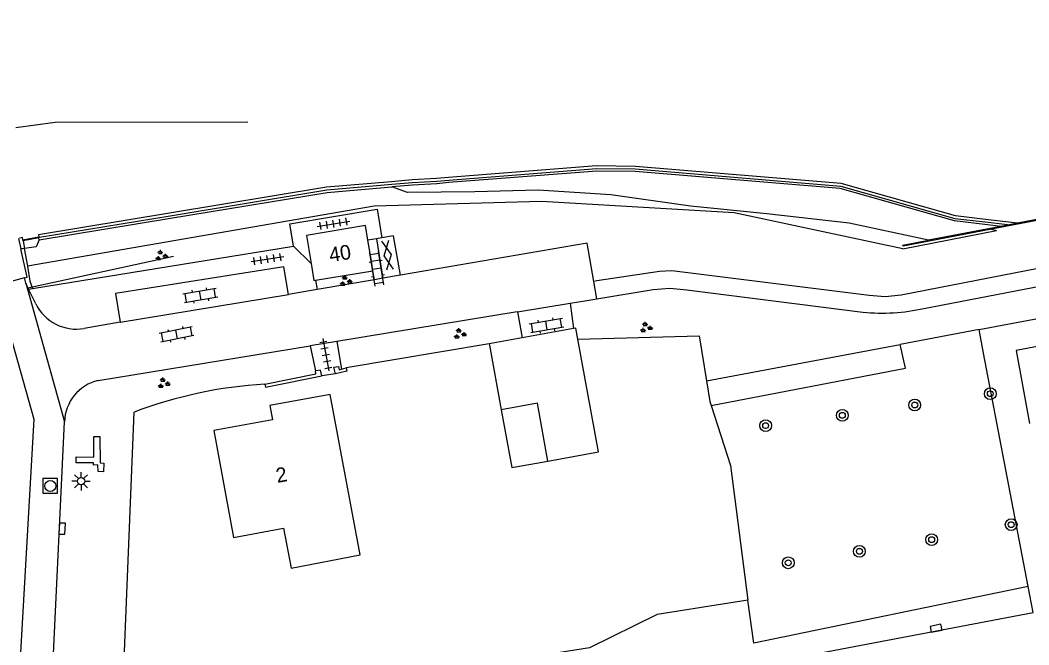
# Model space of a CAD drawing. Extents: x 132999 to 136000, y 398499 to 400501.
# Drawn here: x 133482 to 133550.6, y 398806.1 to 398848.7 of the extents above; entities that cross this region are included whole.
import ezdxf

# ---------------------------------------------------------------- set-up
doc = ezdxf.new("R2010")
doc.units = 0
for name, color, linetype in [('gg-afsc-erfafscheiding', 7, 'Continuous'), ('gg-afsc-hekwerk', 7, 'Continuous'), ('gg-afsc-muur', 7, 'Continuous'), ('gg-anno-huisnummerreeks BGT', 7, 'Continuous'), ('gg-bbg-bijgebouw', 7, 'Continuous'), ('gg-bbg-gedigitaliseerde bijgebouw', 7, 'Continuous'), ('gg-bbg-hoofdgebouw', 7, 'Continuous'), ('gg-bbg-luifel en loopbrug', 7, 'Continuous'), ('gg-knt-BGT kruinlijn', 7, 'Continuous'), ('gg-knt-verharding', 7, 'Continuous'), ('gg-knt-verharding nz', 7, 'Continuous'), ('gg-kntw-kademuur', 7, 'Continuous'), ('gg-kwrk-geleidewerk', 7, 'Continuous'), ('gt-grn-groengrens', 7, 'Continuous'), ('gt-grn-vlakafsluiter', 7, 'Continuous'), ('gt-grn-weggrens', 7, 'Continuous'), ('gt-symb-boom', 7, 'Continuous'), ('gt-symb-gesloten verharding', 7, 'Continuous'), ('gt-symb-groenvak', 7, 'Continuous'), ('gt-symb-klinker verharding', 7, 'Continuous'), ('gt-symb-kolk', 7, 'Continuous'), ('gt-symb-lichtmast', 7, 'Continuous'), ('gt-symb-rioolschacht', 7, 'Continuous'), ('gt-symb-tegel verharding', 7, 'Continuous'), ('gx-grn-maaiveld', 7, 'Continuous')]:
    doc.layers.add(name, color=color, linetype=linetype)

# ---------------------------------------------------------------- blocks, each defined once
blk = doc.blocks.new('gt0-TEG1')
at = {"layer": 'gt-symb-tegel verharding'}
for p, q in [((-1.125, 0), (1.125, 0)), ((-0.9, -0.25), (-0.9, 0.25)), ((-0.45, -0.25), (-0.45, 0.25)), ((0, -0.25), (0, 0.25)), ((0.45, -0.25), (0.45, 0.25)), ((0.9, -0.25), (0.9, 0.25))]:
    blk.add_line(p, q, dxfattribs=at)
blk = doc.blocks.new('gt0-GRVAK')
at = {"layer": 'gt-symb-groenvak'}
for p, q in [((-0.11, 0.189), (-0.228, 0.24)), ((-0.182, 0.153), (0.088, 0.153)), ((-0.091, 0.211), (-0.156, 0.322)), ((-0.047, 0.214), (-0.047, 0.393)), ((-0.004, 0.211), (0.061, 0.322)), ((0.015, 0.189), (0.133, 0.24)), ((0.262, -0.052), (0.197, 0.059)), ((0.305, -0.049), (0.305, 0.13)), ((0.349, -0.052), (0.414, 0.059)), ((-0.245, -0.228), (-0.363, -0.177)), ((-0.318, -0.264), (-0.047, -0.264)), ((-0.226, -0.206), (-0.291, -0.095)), ((-0.183, -0.203), (-0.183, -0.024)), ((-0.139, -0.206), (-0.074, -0.095)), ((-0.12, -0.228), (-0.002, -0.177)), ((0.243, -0.074), (0.125, -0.023)), ((0.17, -0.11), (0.441, -0.11)), ((0.368, -0.074), (0.486, -0.023))]:
    blk.add_line(p, q, dxfattribs=at)
blk = doc.blocks.new('gt0-KL1')
at = {"layer": 'gt-symb-klinker verharding'}
for p, q in [((-1.15, 0.3), (1.15, 0.3)), ((-1, -0.3), (-1, 0.3)), ((-0.5, 0.3), (-0.5, 0.45)), ((0, -0.3), (0, 0.3)), ((0.5, 0.3), (0.5, 0.45)), ((1, -0.3), (1, 0.3)), ((-1.15, -0.3), (1.15, -0.3)), ((-0.5, -0.45), (-0.5, -0.3)), ((0.5, -0.45), (0.5, -0.3))]:
    blk.add_line(p, q, dxfattribs=at)
blk = doc.blocks.new('gt0-LMAST')
at = {"layer": 'gt-symb-lichtmast'}
for p, q in [((-0.182, 0.173), (-0.447, 0.438)), ((-0.005, 0.246), (-0.005, 0.621)), ((0.172, 0.173), (0.437, 0.438)), ((-0.255, -0.004), (-0.63, -0.004)), ((-0.182, -0.181), (-0.447, -0.446)), ((-0.005, -0.254), (-0.005, -0.629)), ((0.437, -0.446), (0.172, -0.181)), ((0.245, -0.004), (0.62, -0.004))]:
    blk.add_line(p, q, dxfattribs=at)
blk.add_circle((-0.005, -0.004), 0.25, dxfattribs=at)
blk = doc.blocks.new('gt0-BOOM')
at = {"layer": 'gt-symb-boom'}
for radius in [0.4, 0.2]:
    blk.add_circle((0, 0), radius, dxfattribs=at)
blk = doc.blocks.new('gt0-KOLK')
at = {"layer": 'gt-symb-kolk'}
blk.add_lwpolyline([(0, 0), (0.375, 0), (0.375, 0.4), (-0.375, 0.4), (-0.375, 0), (0, 0)], dxfattribs=at)
blk = doc.blocks.new('gt0-RS')
at = {"layer": 'gt-symb-rioolschacht'}
blk.add_lwpolyline([(-0.5, -0.5), (0.5, -0.5), (0.5, 0.5), (-0.5, 0.5)], close=True, dxfattribs=at)
blk.add_circle((0, 0), 0.375, dxfattribs=at)
blk = doc.blocks.new('gt0-GESVH1')
at = {"layer": 'gt-symb-gesloten verharding'}
for p, q in [((-0.992, -0.261), (0.008, 0.239)), ((0.008, -0.261), (-0.992, 0.239)), ((0.008, 0.239), (1.008, -0.261)), ((1.008, 0.239), (0.008, -0.261))]:
    blk.add_line(p, q, dxfattribs=at)

msp = doc.modelspace()

# ---------------------------------------------------------------- linework, layer by layer
at = {"layer": 'gg-afsc-erfafscheiding'}
msp.add_line((133488.866, 398800.855), (133489.699, 398821.975), dxfattribs=at)
for points in [[(133519.907, 398826.937), (133528.156, 398827.161), (133528.66, 398824.096)], [(133528.66, 398824.096), (133528.89, 398822.699), (133528.981, 398822.412)], [(133528.981, 398822.412), (133530.282, 398818.331), (133531.48, 398809.16)], [(133531.48, 398809.16), (133525.292, 398808.193), (133520.698, 398805.908), (133488.866, 398800.855)]]:
    msp.add_lwpolyline(points, dxfattribs=at)
msp.add_arc((133500.497, 398793.254), 30.684, 93.54427, 110.60392, dxfattribs=at)
at = {"layer": 'gg-afsc-hekwerk'}
for p, q in [((133481.849, 398833.804), (133481.988, 398833.081)), ((133482.478, 398830.446), (133492.39, 398832.581))]:
    msp.add_line(p, q, dxfattribs=at)
at = {"layer": 'gg-afsc-muur'}
for p in [(133513.873, 398826.618), (133503.815, 398824.902)]:
    msp.add_line(p, (133504.136, 398824.977), dxfattribs=at)
for points in [[(133483.276, 398833.874), (133492.154, 398835.345), (133502.825, 398837.112), (133507.234, 398837.484), (133508.631, 398837.61), (133510.306, 398837.702), (133511.12, 398837.772), (133521.189, 398838.564), (133523.813, 398838.533), (133537.791, 398837.367), (133545.566, 398835.165), (133547.625, 398834.919), (133549.149, 398834.738)], [(133502.472, 398824.437), (133502.383, 398824.832), (133502.058, 398824.78)], [(133503.401, 398824.574), (133503.309, 398825.028), (133503.61, 398825.087), (133503.654, 398824.861), (133503.815, 398824.902)], [(133504.136, 398824.977), (133504.187, 398824.763), (133503.401, 398824.574)], [(133498.6, 398823.879), (133502.082, 398824.582), (133502.058, 398824.78)], [(133498.6, 398823.879), (133498.644, 398823.663), (133502.472, 398824.437)]]:
    msp.add_lwpolyline(points, dxfattribs=at)
at = {"layer": 'gg-bbg-bijgebouw'}
for p, q in [((133519.607, 398827.665), (133516.103, 398827.025)), ((133516.103, 398827.025), (133513.873, 398826.618))]:
    msp.add_line(p, q, dxfattribs=at)
msp.add_lwpolyline([(133519.907, 398826.937), (133519.769, 398827.695), (133519.607, 398827.665)], dxfattribs=at)
at = {"layer": 'gg-bbg-gedigitaliseerde bijgebouw'}
msp.add_line((133513.89, 398826.523), (133514.693, 398822.127), dxfattribs=at)
for points in [[(133517.871, 398818.641), (133521.308, 398819.268), (133519.907, 398826.937)], [(133517.871, 398818.641), (133517.152, 398822.576), (133514.693, 398822.127)]]:
    msp.add_lwpolyline(points, dxfattribs=at)
at = {"layer": 'gg-bbg-hoofdgebouw'}
for p, q in [((133505.855, 398832.242), (133505.621, 398833.68)), ((133505.96, 398831.6), (133505.855, 398832.242)), ((133502.043, 398830.947), (133505.96, 398831.6)), ((133513.873, 398826.618), (133513.89, 398826.523))]:
    msp.add_line(p, q, dxfattribs=at)
for points in [[(133505.621, 398833.68), (133505.46, 398834.67), (133501.44, 398834.01), (133501.752, 398832.087)], [(133501.752, 398832.087), (133501.94, 398830.93), (133502.043, 398830.947)], [(133499.88, 398814.06), (133500.4, 398811.34), (133505.09, 398812.241), (133503.05, 398823.18), (133498.95, 398822.42), (133499.13, 398821.45), (133495.13, 398820.72), (133496.46, 398813.44), (133499.88, 398814.06)]]:
    msp.add_lwpolyline(points, dxfattribs=at)
at = {"layer": 'gg-bbg-luifel en loopbrug'}
msp.add_lwpolyline([(133514.693, 398822.127), (133515.412, 398818.192), (133517.871, 398818.641)], dxfattribs=at)
at = {"layer": 'gg-knt-BGT kruinlijn'}
msp.add_lwpolyline([(133542.01, 398833.1), (133530.55, 398835.55), (133517.44, 398836.32), (133506.04, 398836), (133482.457, 398831.91)], dxfattribs=at)
at = {"layer": 'gg-knt-verharding'}
for p, q in [((133506.212, 398833.777), (133505.621, 398833.68)), ((133506.574, 398833.837), (133506.212, 398833.777)), ((133506.212, 398833.777), (133506.434, 398832.331)), ((133542.01, 398833.1), (133548.396, 398834.328)), ((133543.455, 398829.032), (133571.302, 398834.368)), ((133482.228, 398833.117), (133482.457, 398831.91)), ((133482.795, 398830.399), (133500.542, 398833.263)), ((133505.855, 398832.242), (133506.434, 398832.331)), ((133506.434, 398832.331), (133506.626, 398831.085)), ((133482.33, 398830.747), (133482.246, 398831.116)), ((133506.066, 398830.988), (133502.164, 398830.315)), ((133506.066, 398830.988), (133505.96, 398831.6)), ((133506.626, 398831.085), (133506.066, 398830.988)), ((133507.83, 398831.292), (133506.626, 398831.085)), ((133482.522, 398830.355), (133482.33, 398830.747)), ((133482.522, 398830.355), (133482.795, 398830.399)), ((133483.017, 398829.343), (133482.522, 398830.355)), ((133502.164, 398830.315), (133500.215, 398829.979)), ((133502.043, 398830.947), (133502.164, 398830.315)), ((133521.199, 398830.906), (133520.983, 398830.873)), ((133521.186, 398829.685), (133520.983, 398830.873)), ((133520.512, 398829.573), (133521.186, 398829.685)), ((133515.794, 398828.804), (133519.372, 398829.387)), ((133519.372, 398829.387), (133520.512, 398829.573)), ((133519.372, 398829.387), (133519.607, 398827.665)), ((133515.766, 398828.799), (133503.491, 398826.791)), ((133515.766, 398828.799), (133515.794, 398828.804)), ((133515.794, 398828.804), (133516.103, 398827.025)), ((133488.763, 398828.098), (133486.318, 398827.673)), ((133487.249, 398824.133), (133501.689, 398826.496)), ((133503.491, 398826.791), (133501.689, 398826.496)), ((133501.689, 398826.496), (133502.058, 398824.78)), ((133503.491, 398826.791), (133503.815, 398824.902)), ((133484.06, 398802.241), (133484.966, 398821.31)), ((133506.816, 398799.986), (133550.878, 398808.314))]:
    msp.add_line(p, q, dxfattribs=at)
for points in [[(133598.888, 398841.029), (133541.896, 398829.934), (133540.808, 398829.826), (133539.719, 398829.912), (133526.308, 398831.587), (133525.467, 398831.556), (133521.199, 398830.906)], [(133500.542, 398833.263), (133500.307, 398834.796), (133506.255, 398835.79), (133506.574, 398833.837)], [(133507.83, 398831.292), (133507.367, 398833.967), (133506.574, 398833.837)], [(133482.246, 398831.116), (133482.418, 398831.154), (133481.988, 398833.081)], [(133520.983, 398830.873), (133520.538, 398833.484), (133507.83, 398831.292)], [(133482.457, 398831.91), (133482.602, 398830.885), (133482.795, 398830.399)], [(133500.215, 398829.979), (133499.891, 398831.869), (133488.451, 398830.059), (133488.763, 398828.098)], [(133521.186, 398829.685), (133525.032, 398830.324), (133526.172, 398830.401), (133527.31, 398830.3), (133539.298, 398828.776)], [(133571.974, 398830.356), (133549.722, 398826.168), (133550.648, 398821.198)], [(133485.771, 398818.523), (133485.767, 398818.917), (133486.956, 398818.905), (133486.972, 398820.302), (133487.37, 398820.31), (133487.393, 398818.509), (133487.648, 398818.491), (133487.633, 398817.915), (133487.259, 398817.921), (133487.241, 398818.372), (133486.943, 398818.365), (133486.94, 398818.515), (133485.771, 398818.523)]]:
    msp.add_lwpolyline(points, dxfattribs=at)
for centre, radius, start, end in [((133485.771, 398830.689), 3.065, 206.04985, 280.27979), ((133540.575, 398841.911), 13.197, 264.44513, 282.60285), ((133487.976, 398821.211), 3.011, 103.96329, 178.11079)]:
    msp.add_arc(centre, radius, start, end, dxfattribs=at)
at = {"layer": 'gg-knt-verharding nz'}
for p, q in [((133482.33, 398830.747), (133484.966, 398821.31)), ((133488.763, 398828.098), (133500.215, 398829.979))]:
    msp.add_line(p, q, dxfattribs=at)
msp.add_lwpolyline([(133480.854, 398828.686), (133482.877, 398821.491), (133480.81, 398785.33), (133481.292, 398773.949)], dxfattribs=at)
at = {"layer": 'gg-kntw-kademuur'}
for p, q in [((133548.68, 398834.617), (133543.756, 398833.677)), ((133549.816, 398834.834), (133548.68, 398834.617))]:
    msp.add_line(p, q, dxfattribs=at)
for points in [[(133686.075, 398860.722), (133639.361, 398851.996), (133605.457, 398845.519), (133565.029, 398837.74), (133549.816, 398834.834)], [(133686.075, 398860.722), (133639.361, 398851.996), (133605.457, 398845.519), (133565.029, 398837.74), (133549.816, 398834.834)], [(133598.311, 398844.078), (133565.042, 398837.676), (133548.047, 398834.43)], [(133548.047, 398834.43), (133542.033, 398833.281), (133542.02, 398833.345), (133543.756, 398833.677)]]:
    msp.add_lwpolyline(points, dxfattribs=at)
at = {"layer": 'gg-kwrk-geleidewerk'}
msp.add_lwpolyline([(133481.667, 398841.364), (133484.326, 398841.71), (133497.434, 398841.736)], dxfattribs=at)
at = {"layer": 'gt-grn-groengrens'}
for p, q in [((133547.219, 398827.597), (133571.717, 398832.218)), ((133547.219, 398827.597), (133541.844, 398826.583)), ((133528.66, 398824.096), (133541.844, 398826.583)), ((133550.878, 398808.314), (133550.539, 398810.093))]:
    msp.add_line(p, q, dxfattribs=at)
for points in [[(133550.539, 398810.093), (133547.507, 398825.978), (133547.219, 398827.597)], [(133528.981, 398822.412), (133542.198, 398824.956), (133541.844, 398826.583)], [(133550.539, 398810.093), (133531.871, 398806.231), (133531.48, 398809.16)]]:
    msp.add_lwpolyline(points, dxfattribs=at)
at = {"layer": 'gt-grn-vlakafsluiter'}
msp.add_line((133503.401, 398824.574), (133502.472, 398824.437), dxfattribs=at)
at = {"layer": 'gt-grn-weggrens'}
for p, q in [((133500.542, 398833.263), (133501.752, 398832.087)), ((133482.246, 398831.116), (133480.479, 398830.633))]:
    msp.add_line(p, q, dxfattribs=at)
at = {"layer": 'gx-grn-maaiveld'}
for p, q in [((133502.846, 398836.938), (133507.25, 398837.309)), ((133548.047, 398834.43), (133548.396, 398834.328)), ((133482.139, 398833.714), (133483.221, 398833.899)), ((133483.233, 398833.829), (133482.153, 398833.636)), ((133483.233, 398833.829), (133483.221, 398833.899)), ((133483.255, 398833.693), (133483.233, 398833.829)), ((133482.153, 398833.636), (133482.139, 398833.714)), ((133482.153, 398833.636), (133482.247, 398833.12)), ((133482.247, 398833.12), (133482.228, 398833.117))]:
    msp.add_line(p, q, dxfattribs=at)
for points in [[(133549.816, 398834.834), (133547.646, 398835.093), (133545.6, 398835.337), (133537.822, 398837.54), (133523.821, 398838.708), (133521.183, 398838.739), (133511.106, 398837.946), (133510.294, 398837.877), (133508.618, 398837.785), (133507.219, 398837.658), (133502.803, 398837.286), (133492.125, 398835.518), (133483.198, 398834.038), (133483.221, 398833.899)], [(133548.68, 398834.617), (133547.605, 398834.746), (133545.531, 398834.993), (133537.759, 398837.194), (133523.804, 398838.358), (133521.195, 398838.389), (133511.134, 398837.597), (133510.318, 398837.528), (133508.643, 398837.436), (133507.25, 398837.309)], [(133543.756, 398833.677), (133538.356, 398834.844), (133532.762, 398835.474), (133527.562, 398835.989), (133522.159, 398836.769), (133517.207, 398837.087), (133512.903, 398836.98), (133508.31, 398836.93), (133507.25, 398837.309)], [(133483.255, 398833.693), (133492.182, 398835.173), (133502.846, 398836.938)], [(133482.139, 398833.714), (133482.113, 398833.858), (133481.917, 398833.818)], [(133482.228, 398833.117), (133482.109, 398833.101), (133481.988, 398833.081)], [(133483.255, 398833.693), (133483.049, 398833.227), (133482.247, 398833.12)]]:
    msp.add_lwpolyline(points, dxfattribs=at)

# ---------------------------------------------------------------- block references
at = {"layer": 'gt-symb-boom'}
for p in [(133547.97, 398823.223), (133542.829, 398822.455), (133537.901, 398821.749), (133532.682, 398821.052), (133549.392, 398814.308), (133543.983, 398813.285), (133539.064, 398812.488), (133534.223, 398811.709)]:
    msp.add_blockref('gt0-BOOM', p, dxfattribs=at)
at = {"layer": 'gt-symb-gesloten verharding', "rotation": -80.62242087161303}
msp.add_blockref('gt0-GESVH1', (133506.968, 398832.668), dxfattribs=at)
at = {"layer": 'gt-symb-groenvak'}
for p in [(133491.538, 398832.619), (133504.089, 398830.887), (133511.859, 398827.29), (133524.528, 398827.725), (133491.703, 398823.927)]:
    msp.add_blockref('gt0-GRVAK', p, dxfattribs=at)
at = {"layer": 'gt-symb-klinker verharding'}
for p, rotation in [((133506.229, 398831.733), 99.09480497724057), ((133494.216, 398829.917), 9.613025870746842), ((133517.776, 398827.875), 9.669505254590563), ((133492.587, 398827.262), -168.86988891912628)]:
    msp.add_blockref('gt0-KL1', p, dxfattribs=dict(at, rotation=rotation))
at = {"layer": 'gt-symb-kolk'}
for p, rotation in [((133484.609, 398814.043), -92.80961032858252), ((133544.318, 398807.057), 10.714643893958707)]:
    msp.add_blockref('gt0-KOLK', p, dxfattribs=dict(at, rotation=rotation))
at = {"layer": 'gt-symb-lichtmast'}
msp.add_blockref('gt0-LMAST', (133486.101, 398817.268), dxfattribs=at)
at = {"layer": 'gt-symb-rioolschacht'}
msp.add_blockref('gt0-RS', (133484.003, 398816.944), dxfattribs=at)
at = {"layer": 'gt-symb-tegel verharding'}
for p, rotation in [((133503.274, 398834.8), 9.321060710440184), ((133498.782, 398832.391), 8.680850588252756), ((133502.752, 398825.877), -79.04956573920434)]:
    msp.add_blockref('gt0-TEG1', p, dxfattribs=dict(at, rotation=rotation))

# ---------------------------------------------------------------- texts
at = {"layer": 'gg-anno-huisnummerreeks BGT'}
for s, rotation, p in [('40', 9.2, (133503.061, 398832.178)), ('2', 10.4, (133499.454, 398817.147))]:
    msp.add_text(s, height=1, rotation=rotation, dxfattribs=at).set_placement(p)

doc.saveas('drawing.dxf')
